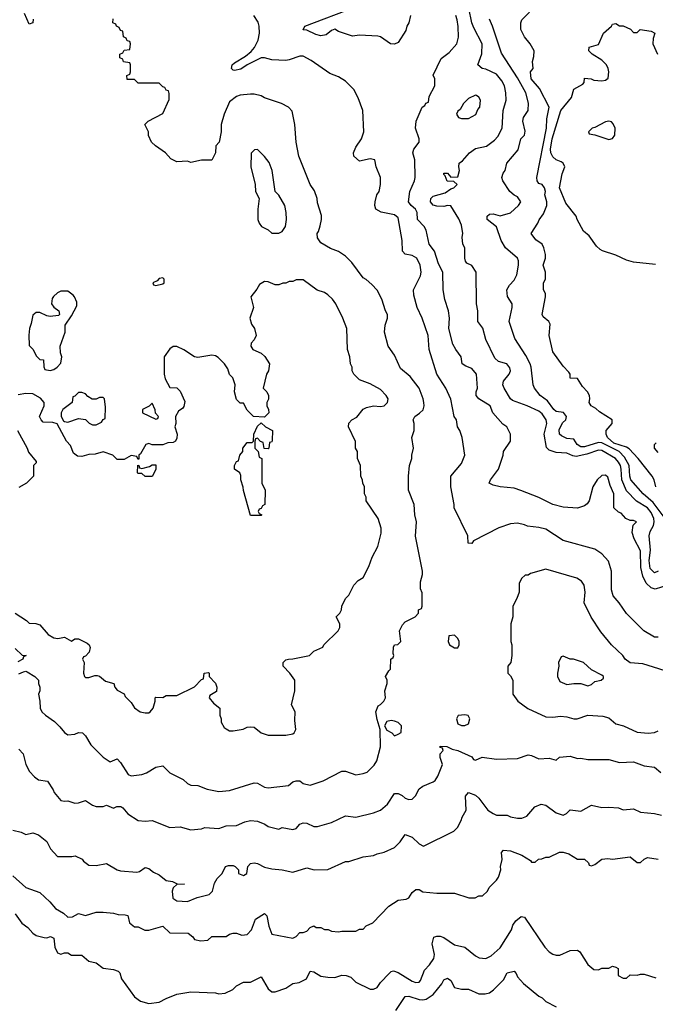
# Model space of a CAD drawing. Header units: inches. Extents: x 2348341 to 2479810, y 460419 to 613669.
# Tile 592 of 656: x 2432516 to 2436134, y 571906 to 577507. Entities that reach past the tile are written whole.
import ezdxf

# ---------------------------------------------------------------- set-up
doc = ezdxf.new("R2010")
doc.units = ezdxf.units.IN
doc.header["$MEASUREMENT"] = 0
doc.layers.add('C4537', color=7, linetype='Continuous')

msp = doc.modelspace()

# ---------------------------------------------------------------- linework, layer by layer
at = {"layer": 'C4537', "color": 2}
for points, elevation in [([(2432592, 577510), (2432591, 577489), (2432570, 577482), (2432542, 577542)], 62), ([(2434740.7, 577530), (2434730.7, 577490), (2434718.8, 577470), (2434714.4, 577445.6), (2434670, 577378), (2434650, 577368.7), (2434626, 577370), (2434568.9, 577408.9), (2434553.6, 577413.6), (2434450, 577419), (2434410, 577414), (2434330, 577439), (2434310, 577453.2), (2434290, 577445.2), (2434259.4, 577420.6), (2434230, 577415.1), (2434202, 577422), (2434150, 577446.6), (2434128.7, 577450), (2434138, 577470), (2434430, 577581)], 54), ([(2436150, 574369.2), (2436130, 574360.9), (2436105.5, 574385.5), (2436098.9, 574430), (2436106.6, 574490), (2436099.1, 574570), (2436105.1, 574594.9), (2436123.6, 574630), (2436127.8, 574650), (2436125.1, 574670), (2436110, 574704.5), (2436090, 574729.6), (2436027.7, 574767.7), (2435970, 574827), (2435942.6, 574890), (2435939.7, 574950), (2435935.4, 574970), (2435924.2, 574990), (2435907.3, 575010), (2435830, 575056.8), (2435810, 575058.5), (2435744.4, 575035.6), (2435682.9, 575022.9), (2435665.1, 575025.1), (2435630, 575041.2), (2435570, 575045.2), (2435530, 575059), (2435513.6, 575073.6), (2435500.9, 575150), (2435517, 575210), (2435512, 575230), (2435490, 575265.2), (2435470, 575280.9), (2435404, 575310), (2435320.1, 575340.1), (2435309.6, 575349.6), (2435273.2, 575410), (2435266.6, 575430), (2435269.3, 575450), (2435301.2, 575490), (2435309.2, 575510), (2435305.6, 575525.6), (2435289.3, 575549.3), (2435242, 575562), (2435221.2, 575581.2), (2435170, 575688), (2435151.9, 575751.9), (2435124, 575790), (2435122.7, 575850), (2435116, 575890), (2435113.2, 576070), (2435090, 576108.7), (2435061.2, 576121.2), (2435053.6, 576133.6), (2435049.2, 576150), (2435048.9, 576208.9), (2435038, 576230), (2435035.3, 576270), (2435039, 576290), (2435030, 576338), (2435014.8, 576374.8), (2434970, 576448.7), (2434950, 576449.3), (2434930, 576443.6), (2434890, 576445.4), (2434870, 576452), (2434854, 576470), (2434856.2, 576490), (2434870, 576503.8), (2434938, 576522), (2434970, 576544.7), (2434986, 576550), (2435006, 576570), (2434987.3, 576587.3), (2434949.3, 576589.3), (2434938, 576618), (2434930, 576626), (2434930, 576634), (2434950, 576634), (2434970, 576612), (2435010, 576614), (2435019, 576650), (2435015.3, 576670), (2435018, 576690), (2435036.5, 576703.5), (2435075.3, 576750), (2435110, 576774), (2435172.1, 576787.9), (2435219.1, 576820.9), (2435237.5, 576842.5), (2435262.7, 576890), (2435267.3, 576990), (2435285.1, 577050), (2435283.6, 577090), (2435275.1, 577130), (2435259.4, 577159.4), (2435230, 577198), (2435170, 577226), (2435148, 577230), (2435124, 577250), (2435146.8, 577313.2), (2435147.3, 577370), (2435100.1, 577460.1), (2435089.7, 577489.7), (2435072.6, 577572.6)], 50), ([(2436136, 574850), (2436127, 574890), (2436115.1, 574910), (2436037, 575010), (2435985.5, 575065.5), (2435970, 575075.1), (2435897.4, 575097.4), (2435861.5, 575130), (2435854, 575150), (2435854, 575170), (2435889, 575210), (2435888.7, 575230), (2435816.5, 575276.5), (2435795.5, 575295.5), (2435768, 575310), (2435758, 575330), (2435762, 575350), (2435759, 575370), (2435748.7, 575390), (2435720.2, 575420.2), (2435690, 575466), (2435650, 575468), (2435648.7, 575490), (2435641.2, 575501.2), (2435610, 575535.3), (2435550, 575618), (2435528.7, 575710), (2435534.6, 575774.6), (2435528, 575790), (2435496.4, 575816.4), (2435489, 575830), (2435509, 575930), (2435508.7, 575950), (2435498, 575970), (2435498, 576010), (2435508.4, 576031.6), (2435508.7, 576070), (2435495.3, 576110), (2435508.7, 576150), (2435508.4, 576171.6), (2435499, 576210), (2435489, 576230), (2435454, 576254), (2435428, 576290), (2435466, 576350), (2435472.3, 576367.7), (2435498, 576402), (2435516, 576450), (2435516, 576470), (2435505.2, 576510), (2435509, 576530), (2435504, 576550), (2435490, 576568.7), (2435470, 576575.3), (2435461.2, 576590), (2435459.3, 576610), (2435513.5, 576890), (2435517, 576943), (2435529.2, 577010), (2435475.1, 577115.1), (2435427, 577170), (2435424, 577210), (2435438, 577230), (2435435.3, 577270), (2435443.1, 577296.9), (2435444, 577330), (2435421.2, 577370), (2435389.2, 577410), (2435368.4, 577451.6), (2435368, 577490), (2435374.6, 577505.4), (2435418, 577550)], 42), ([(2432510, 573786), (2432538, 573798), (2432550, 573801), (2432558, 573798), (2432602, 573770), (2432622, 573750), (2432622, 573730), (2432631, 573710), (2432630.9, 573689.1), (2432622, 573670), (2432631, 573630), (2432631.3, 573590), (2432642, 573570), (2432662, 573550), (2432714.4, 573514.4), (2432744.9, 573484.9), (2432770, 573451.3), (2432790, 573438), (2432830, 573442), (2432850, 573451.3), (2432874, 573450), (2432890, 573434), (2432921.4, 573381.4), (2432990, 573311.3), (2433030, 573286), (2433070, 573302), (2433090, 573281), (2433132.8, 573212.8), (2433150, 573204.9), (2433210, 573213.4), (2433236.6, 573223.4), (2433290, 573254), (2433330, 573262), (2433370, 573222), (2433445.4, 573185.4), (2433470, 573162), (2433490, 573152), (2433530, 573151.3), (2433582, 573130), (2433650, 573116.3), (2433710, 573123), (2433850, 573166), (2433870, 573164.7), (2433910, 573141), (2433930, 573138), (2434046, 573150), (2434070, 573171.3), (2434090, 573178), (2434110, 573178), (2434130, 573162), (2434170, 573152), (2434243.1, 573176.9), (2434350, 573231.3), (2434370, 573231.3), (2434430, 573212), (2434470, 573218), (2434493.6, 573226.4), (2434533.6, 573266.4), (2434549, 573291), (2434568.7, 573370), (2434568.4, 573468.4), (2434550, 573526), (2434542, 573570), (2434555.3, 573604.7), (2434570, 573612), (2434588, 573630), (2434598, 573650), (2434594, 573690), (2434608, 573730), (2434608, 573750), (2434598, 573770), (2434616.4, 573803.6), (2434627.3, 573812.7), (2434628, 573870), (2434642, 573878), (2434646, 573890), (2434642, 573902), (2434643.1, 573936.9), (2434648.7, 573951.3), (2434667.3, 573952.7), (2434686, 573970), (2434678, 574030), (2434694.6, 574065.4), (2434710, 574082), (2434766, 574110), (2434786, 574130), (2434786, 574150), (2434802, 574158), (2434806, 574170), (2434807.3, 574247.3), (2434798, 574270), (2434798, 574310), (2434808.7, 574350), (2434808.7, 574370), (2434769.3, 574569.3), (2434774, 574650), (2434764, 574690), (2434762, 574750), (2434729, 574830), (2434728.7, 574910), (2434735.3, 574970), (2434748.7, 575010), (2434748.7, 575030), (2434758, 575070), (2434748, 575130), (2434762, 575170), (2434762, 575210), (2434755.3, 575230), (2434764, 575250), (2434791.9, 575268.1), (2434811.8, 575288.2), (2434818, 575310), (2434816, 575330), (2434812.7, 575350), (2434789.3, 575410), (2434737.5, 575477.5), (2434682.7, 575522.7), (2434650, 575598), (2434614, 575650), (2434592.7, 575730), (2434596, 575770), (2434609.3, 575810), (2434609.2, 575830), (2434597.2, 575850), (2434577, 575917), (2434550, 575968), (2434520.4, 576000.4), (2434488.4, 576028.4), (2434470, 576038), (2434405.6, 576125.6), (2434370, 576162), (2434330, 576188.7), (2434285.6, 576205.6), (2434230, 576238), (2434210, 576266), (2434208.7, 576290), (2434217.2, 576302.8), (2434225.6, 576334.4), (2434234, 576370), (2434233.6, 576393.6), (2434210, 576466), (2434208.7, 576490), (2434192.9, 576532.9), (2434169.3, 576569.3), (2434105.2, 576730), (2434089, 576810), (2434082, 576910), (2434067.3, 576987.3), (2434046, 577010), (2434006, 577030), (2433910, 577062), (2433890, 577074), (2433850, 577084), (2433830, 577084), (2433770, 577077.2), (2433750, 577069.2), (2433710, 577039), (2433679.1, 576970), (2433662.8, 576910), (2433662.8, 576870), (2433650.5, 576809.5), (2433631.3, 576788.7), (2433630.9, 576749.1), (2433610, 576708.7), (2433550, 576708.7), (2433490, 576695.3), (2433470, 576702), (2433410, 576698), (2433376.4, 576716.4), (2433346, 576750), (2433288.9, 576788.9), (2433266, 576810), (2433248.4, 576848.4), (2433248, 576870), (2433228.4, 576911.6), (2433246, 576930), (2433330, 576974), (2433367.3, 577052.7), (2433367.3, 577087.3), (2433362, 577102), (2433350, 577106), (2433342, 577122), (2433330, 577126), (2433310, 577146), (2433190, 577146), (2433170, 577166), (2433127.3, 577167.3), (2433126, 577190), (2433142, 577198), (2433146, 577210), (2433146, 577250), (2433142, 577262), (2433107.3, 577267.3), (2433102, 577282), (2433086, 577290), (2433086, 577310), (2433102, 577318), (2433110, 577334), (2433142, 577338), (2433146, 577370), (2433142, 577382), (2433127.3, 577387.3), (2433122, 577402), (2433106, 577410), (2433102, 577442), (2433090, 577446), (2433082, 577462), (2433066, 577470), (2433062, 577482), (2433046, 577490), (2433047.3, 577512.7)], 62), ([(2436150, 573995.3), (2436130, 573995.3), (2436068, 574030), (2435970, 574128.7), (2435929, 574190), (2435894, 574230), (2435883.7, 574263.7), (2435883.7, 574370), (2435866.8, 574426.8), (2435830, 574469), (2435790, 574495.3), (2435610, 574545.2), (2435510, 574609), (2435470, 574619), (2435406, 574626), (2435390, 574634), (2435350, 574642), (2435310, 574639), (2435243.5, 574616.5), (2435098, 574542), (2435090, 574528), (2435068, 574530), (2435066, 574570), (2434988.7, 574730), (2434988.7, 574750), (2434969, 574850), (2434969.3, 574910.7), (2435030, 574982), (2435048.7, 575030), (2435035.3, 575130), (2435022, 575170), (2435008.7, 575190), (2435002, 575230), (2434989, 575250), (2434970, 575348), (2434941.2, 575410), (2434889.3, 575490), (2434847, 575630), (2434840.7, 575710), (2434806, 575810), (2434778, 575870), (2434759, 575939), (2434757.2, 575970), (2434797.2, 576050), (2434801.2, 576070), (2434795.1, 576110), (2434777.2, 576150), (2434750, 576166), (2434710, 576174), (2434694, 576190), (2434692, 576250), (2434670, 576379), (2434650, 576397), (2434572.9, 576412.9), (2434542, 576430), (2434537.2, 576450), (2434539.3, 576470), (2434549.3, 576510), (2434561.2, 576530), (2434569.2, 576570), (2434569.2, 576610), (2434545.2, 576670), (2434538, 576710), (2434510, 576715.1), (2434450, 576702), (2434418, 576730), (2434415.3, 576750), (2434430, 576782), (2434462, 576830), (2434475.3, 576870), (2434468, 576990), (2434443.1, 577063.1), (2434418, 577110), (2434370, 577158), (2434330, 577182), (2434280.2, 577200.2), (2434175.5, 577275.5), (2434130, 577299), (2434110, 577299), (2434050, 577278), (2434030, 577275.3), (2433950, 577278), (2433909.1, 577289.1), (2433890, 577289.3), (2433810, 577249.3), (2433775.3, 577224.7), (2433738, 577218), (2433730, 577219), (2433721.2, 577230), (2433726, 577250), (2433738, 577262), (2433800.9, 577299.1), (2433834, 577326), (2433852, 577348), (2433873.2, 577390), (2433881.2, 577430), (2433879, 577470), (2433873.2, 577493.2), (2433848, 577530)], 58), ([(2436206, 574290), (2436133.3, 574266.7), (2436110, 574275.6), (2436081.5, 574301.5), (2436062, 574342), (2436051.5, 574390), (2436050, 574486), (2436013.6, 574553.6), (2436002, 574590), (2436008, 574632), (2436026, 574650), (2436010, 574658), (2435990, 574658), (2435966, 574670), (2435939, 574699), (2435924.7, 574704.7), (2435898, 574730), (2435898, 574810), (2435876.5, 574856.5), (2435864, 574904), (2435850, 574915.3), (2435830, 574914), (2435802.8, 574890), (2435778.8, 574850), (2435758, 574770), (2435746.4, 574753.6), (2435730, 574742), (2435690, 574729), (2435610, 574734), (2435550, 574749), (2435470, 574789), (2435369.1, 574829.1), (2435330, 574842), (2435250, 574849), (2435210, 574859), (2435188.7, 574870), (2435195.3, 574890), (2435242, 574950), (2435268.7, 575030), (2435269.3, 575050.7), (2435308.7, 575110), (2435309, 575150), (2435288.7, 575190), (2435266.8, 575206.8), (2435208.7, 575270), (2435194, 575310), (2435129, 575350), (2435114, 575370), (2435114, 575390), (2435121.2, 575410), (2435115.1, 575490), (2435090, 575522.7), (2435055.5, 575535.5), (2435035.3, 575550), (2435029, 575590), (2434999, 575630), (2434982, 575662), (2434958.4, 575750), (2434962.7, 575810), (2434956, 575850), (2434935.5, 575915.5), (2434926, 575970), (2434924.5, 576070), (2434898.9, 576118.9), (2434876, 576190), (2434846, 576230), (2434829.3, 576309.3), (2434819, 576330), (2434779.5, 576370), (2434778, 576410), (2434769.6, 576429.6), (2434744, 576450), (2434728.7, 576470), (2434736.9, 576530), (2434762.7, 576590), (2434766, 576610), (2434764.5, 576710), (2434754, 576750), (2434759.6, 576770), (2434789.6, 576810), (2434789.5, 576830), (2434769.3, 576890), (2434773.2, 576930), (2434806, 577010), (2434822, 577018), (2434827.3, 577032.7), (2434842, 577038), (2434846, 577070), (2434878, 577130), (2434878, 577170), (2434868.9, 577191.1), (2434914.6, 577285.4), (2434960.2, 577319.8), (2435004, 577370), (2435012.7, 577407.3), (2435012.1, 577467.9), (2435006.8, 577506.8), (2434998, 577530)], 54), ([(2436189.7, 574670), (2436121, 574761), (2436064.5, 574810), (2435995.1, 574890), (2435988.4, 574910), (2435984.7, 574970), (2435958.4, 575018.4), (2435927.6, 575050), (2435830, 575100.4), (2435810, 575101.4), (2435730, 575076.8), (2435710, 575077.7), (2435689.8, 575089.8), (2435670, 575120.9), (2435630, 575124.8), (2435599, 575139), (2435588, 575150), (2435586.3, 575173.7), (2435606.2, 575213.8), (2435624, 575230), (2435628.7, 575250), (2435612.1, 575272.1), (2435570, 575278), (2435556, 575290), (2435519.2, 575339.2), (2435479, 575370), (2435445.2, 575410), (2435438, 575430), (2435427.3, 575530), (2435420.7, 575550), (2435397.6, 575597.6), (2435333.6, 575693.6), (2435302, 575790), (2435319, 575870), (2435319, 575890), (2435292.9, 575932.9), (2435289, 575970), (2435303.2, 575996.8), (2435330, 576024.7), (2435344.8, 576055.2), (2435355.1, 576110), (2435354.8, 576134.8), (2435349, 576150), (2435281.2, 576210), (2435257.2, 576250), (2435229, 576329), (2435177.2, 576370), (2435177.2, 576390), (2435190, 576400.7), (2435210, 576402), (2435250, 576390.7), (2435310, 576407.7), (2435355.3, 576450), (2435368.7, 576470), (2435350, 576499), (2435330, 576509), (2435305.2, 576530), (2435266, 576590), (2435259.3, 576610), (2435267, 576633), (2435279, 576650), (2435288.7, 576690), (2435353.2, 576766.8), (2435369.2, 576830), (2435389.1, 576850.9), (2435393.6, 576873.6), (2435379, 576930), (2435384, 576950), (2435409.5, 576990.5), (2435412.9, 577032.9), (2435396.2, 577090), (2435350, 577176), (2435257.5, 577317.5), (2435207.3, 577470), (2435189.4, 577510)], 46), ([(2436134.6, 576114.6), (2436010, 576127.8), (2435970, 576139.6), (2435910, 576167), (2435832.5, 576192.5), (2435819, 576199), (2435798.6, 576218.6), (2435756.5, 576276.5), (2435724.7, 576304.7), (2435689, 576370), (2435684, 576390), (2435624, 576464), (2435588, 576550), (2435602.7, 576630), (2435619, 576670), (2435608.7, 576690), (2435598.6, 576698.6), (2435570, 576709.3), (2435550, 576726), (2435538.4, 576750), (2435537.6, 576770), (2435547.1, 576830), (2435596, 576990), (2435656.2, 577063.8), (2435670, 577112), (2435720.4, 577139.6), (2435728, 577150), (2435730, 577174), (2435768.9, 577171.1), (2435783, 577163), (2435830, 577159.1), (2435850, 577162.8), (2435865.2, 577174.8), (2435869.3, 577210), (2435866, 577230), (2435856, 577250), (2435830, 577276), (2435775.3, 577310), (2435755.3, 577330), (2435758, 577350), (2435810, 577366.8), (2435839.5, 577430), (2435884, 577470), (2435890, 577482), (2435910, 577484.7), (2435930, 577472), (2435951.6, 577471.6), (2435992.7, 577452.7), (2436010, 577434), (2436030, 577434), (2436048, 577452), (2436110, 577441), (2436131.3, 577430), (2436120.7, 577399.3), (2436118.8, 577370), (2436146, 577310)], 38), ([(2432490, 574130.8), (2432554, 574090), (2432570, 574074), (2432608.4, 574071.6), (2432630, 574064.7), (2432678, 574010), (2432710, 573991), (2432732.3, 573987.7), (2432770, 573994), (2432810, 573971.3), (2432830, 573984.7), (2432850, 573984.7), (2432899.8, 573959.8), (2432912, 573950), (2432916, 573936), (2432911, 573910), (2432890, 573886), (2432878, 573882), (2432874, 573870), (2432882, 573850), (2432878, 573790), (2432884.7, 573770), (2432890, 573764.7), (2432910, 573764.7), (2432943.1, 573776.9), (2432956.9, 573776.9), (2432970, 573772), (2433003.5, 573743.5), (2433051.3, 573731.3), (2433058, 573710), (2433070, 573692), (2433110, 573672), (2433116.9, 573656.9), (2433150, 573622), (2433170, 573592), (2433202, 573570), (2433230, 573564.7), (2433250, 573564.7), (2433258, 573570), (2433275.3, 573590), (2433286, 573630), (2433286, 573650), (2433290, 573654), (2433330, 573652), (2433350, 573662), (2433410, 573662), (2433510, 573712), (2433550, 573754), (2433562, 573758), (2433566, 573790), (2433590, 573794), (2433594, 573790), (2433594, 573770), (2433630, 573732), (2433638, 573710), (2433635.3, 573684.7), (2433598, 573662), (2433594, 573650), (2433619.6, 573619.6), (2433654, 573590), (2433654, 573550), (2433662, 573530), (2433662, 573510), (2433679.6, 573479.6), (2433690, 573472), (2433710, 573462), (2433730, 573462), (2433788.4, 573471.6), (2433810, 573482), (2433830, 573484.7), (2433850, 573482), (2433890.7, 573450.7), (2433930, 573436), (2434030, 573436), (2434070, 573444.7), (2434078, 573450), (2434088, 573470), (2434081.2, 573521.2), (2434084, 573570), (2434062, 573610), (2434081.2, 573690), (2434081.2, 573750), (2434054, 573790), (2434015.3, 573830), (2434015.3, 573850), (2434030, 573864.7), (2434046, 573870), (2434070, 573870.8), (2434166, 573890), (2434190, 573914), (2434242, 573938), (2434246, 573950), (2434328, 574030), (2434338, 574050), (2434338, 574070), (2434318, 574110), (2434338, 574130), (2434348, 574150), (2434348.7, 574171.3), (2434370, 574214), (2434390, 574234), (2434418, 574290), (2434443.1, 574316.9), (2434470, 574334), (2434503.1, 574396.9), (2434522, 574450), (2434554, 574510), (2434573.6, 574586.4), (2434573.6, 574613.6), (2434555.3, 574670), (2434488, 574770), (2434488, 574790), (2434478, 574810), (2434478, 574850), (2434468, 574870), (2434467.3, 574887.3), (2434458, 574910), (2434455.3, 574970), (2434438, 575010), (2434438, 575050), (2434428, 575070), (2434427.3, 575107.3), (2434388, 575190), (2434388.4, 575211.6), (2434406, 575230), (2434434.6, 575245.4), (2434470, 575291), (2434490, 575301), (2434530, 575311.3), (2434570, 575306.8), (2434590, 575311), (2434609, 575330), (2434614, 575350), (2434602, 575370), (2434570, 575404), (2434510, 575435.3), (2434450, 575458), (2434418, 575490), (2434408, 575510), (2434408, 575530), (2434398, 575550), (2434394, 575590), (2434382, 575630), (2434378, 575750), (2434355.3, 575810), (2434315.3, 575890), (2434296.5, 575916.5), (2434270, 575942), (2434250, 575955.3), (2434209.1, 575969.1), (2434130, 576028), (2434090, 576028), (2434070, 576018), (2434050, 576018), (2434030, 576008), (2434012.7, 576007.3), (2433990, 575998), (2433970, 575998), (2433930, 576015.3), (2433910, 576018), (2433879.8, 576000.2), (2433866, 575974), (2433831.3, 575930), (2433846, 575870), (2433826, 575810), (2433835.3, 575775.3), (2433851.3, 575750), (2433862, 575710), (2433850, 575686), (2433832.7, 575667.3), (2433832, 575650), (2433842, 575630), (2433890.7, 575610.7), (2433910.6, 575590.6), (2433938, 575550), (2433931, 575510), (2433921, 575490), (2433902, 575410), (2433922, 575390), (2433931.3, 575370), (2433931.1, 575348.9), (2433922, 575330), (2433922, 575310), (2433932, 575290), (2433934, 575270), (2433910, 575246), (2433846, 575250), (2433810, 575286), (2433790, 575326), (2433770, 575326), (2433750, 575346), (2433738, 575390), (2433742, 575430), (2433728.9, 575468.9), (2433710, 575488), (2433700.2, 575520.2), (2433682, 575550), (2433645.6, 575585.6), (2433630, 575595.3), (2433610, 575599), (2433530, 575585.2), (2433510, 575589), (2433450, 575628), (2433410, 575648), (2433390, 575648), (2433370, 575635.3), (2433338, 575590), (2433338, 575490), (2433343.5, 575463.5), (2433370, 575414), (2433410, 575412), (2433430, 575394), (2433455.3, 575335.3), (2433450, 575306), (2433443.6, 575296.4), (2433419.6, 575280.4), (2433402, 575250), (2433404.7, 575210), (2433398, 575190), (2433412, 575150), (2433410, 575126), (2433402, 575110), (2433390, 575102), (2433359.6, 575100.4), (2433330, 575088), (2433270, 575088), (2433250, 575095.3), (2433234, 575090), (2433203.6, 575036.4), (2433194, 575030), (2433194, 575010), (2433190, 575006), (2433182, 575022), (2433150, 575028), (2433110, 575006), (2433070, 575006), (2433046, 575030), (2432990, 575048), (2432945.4, 575034.6), (2432910, 575034), (2432870, 575022.7), (2432844.5, 575024.5), (2432822, 575042), (2432804, 575084), (2432782, 575110), (2432728.4, 575208.4), (2432703.6, 575216.4), (2432650, 575218), (2432638, 575230), (2432629, 575250), (2432655.3, 575310), (2432654, 575330), (2432634.8, 575354.8), (2432590, 575379), (2432550, 575381.2), (2432507.1, 575372.9)], 66), ([(2432502.8, 575170), (2432558, 575070), (2432566, 575046), (2432610, 574994), (2432610, 574986), (2432594, 574970), (2432594, 574910), (2432554, 574870), (2432510, 574846)], 66), ([(2436150, 575045.1), (2436129.2, 575070), (2436129, 575090), (2436139.5, 575100.5)], 38), ([(2436250, 573784), (2436063.2, 573843.2), (2435990, 573849.2), (2435962, 573870), (2435948.7, 573890), (2435884, 573950), (2435824.5, 574024.5), (2435769.1, 574109.1), (2435728.7, 574190), (2435734, 574250), (2435728.7, 574290), (2435712.9, 574312.9), (2435688, 574330), (2435510, 574382), (2435423.6, 574356.4), (2435410, 574348), (2435392.7, 574347.3), (2435371.6, 574328.4), (2435359.6, 574300.4), (2435358, 574250), (2435345.4, 574214.6), (2435322, 574170), (2435322, 574110), (2435311.3, 574070), (2435311.3, 573970), (2435318, 573950), (2435318, 573890), (2435312, 573850), (2435294, 573830), (2435294, 573790), (2435310, 573774), (2435322, 573750), (2435322, 573670), (2435352, 573630), (2435408.2, 573588.2), (2435510, 573542), (2435550, 573539.1), (2435594.8, 573545.2), (2435630, 573541.6), (2435669.3, 573530.7), (2435689.3, 573530.7), (2435750, 573550.8), (2435834.6, 573545.4), (2435870, 573536), (2435910, 573501), (2435952, 573490), (2436030, 573454.8), (2436092.3, 573447.7), (2436128.4, 573451.6), (2436150, 573462)], 62), ([(2432490.5, 573930.5), (2432530, 573891.3), (2432552, 573890), (2432538, 573882), (2432534, 573870), (2432505.8, 573854.2)], 62), ([(2432510, 573358), (2432536, 573330), (2432550.9, 573270.9), (2432570.7, 573230.7), (2432599.8, 573199.8), (2432623.5, 573183.5), (2432674.8, 573174.8), (2432706.8, 573126.8), (2432711.3, 573110), (2432750, 573066), (2432770, 573061), (2432790, 573062.8), (2432830, 573051), (2432850, 573051.3), (2432890, 573064.7), (2432930, 573038), (2432950, 573031.3), (2432990, 573031.3), (2433010, 573038), (2433050, 573022), (2433069.1, 573030.9), (2433091.1, 573031.1), (2433103.6, 573023.6), (2433131.3, 572990), (2433190, 572950.8), (2433230, 572946.8), (2433270, 572952), (2433370, 572911.3), (2433430, 572916), (2433490, 572898), (2433550, 572904.7), (2433570, 572911.3), (2433650, 572906), (2433690, 572921), (2433750, 572922.8), (2433796.5, 572943.5), (2433830, 572950.8), (2433870, 572946.8), (2433910.7, 572930.7), (2433930, 572918), (2433990, 572902), (2434010, 572912), (2434070, 572901), (2434090, 572906), (2434110, 572931.3), (2434130, 572938), (2434150, 572936), (2434190, 572918), (2434210, 572918), (2434290, 572941), (2434370, 572978), (2434430, 572971.3), (2434530, 572996), (2434569.1, 573010.9), (2434610, 573044.7), (2434650, 573104.7), (2434670, 573106), (2434693.7, 573093.7), (2434710, 573078), (2434730, 573071.3), (2434750, 573072), (2434768.9, 573091.1), (2434789.3, 573130.7), (2434810, 573146), (2434870, 573172), (2434880.4, 573179.6), (2434896.5, 573203.5), (2434922, 573270), (2434908.7, 573310), (2434908.7, 573330), (2434926, 573350), (2434922, 573362), (2434910, 573366), (2434910, 573374), (2434948, 573372), (2434978, 573358), (2435010.6, 573350.6), (2435090, 573314), (2435098, 573298), (2435110, 573294), (2435149, 573311), (2435230, 573301), (2435350, 573304.7), (2435410, 573324.7), (2435430, 573322), (2435470, 573302), (2435530, 573306), (2435570, 573294), (2435588.9, 573311.1), (2435650, 573318), (2435690, 573304.7), (2435710, 573306), (2435750, 573298.8), (2435870, 573298.8), (2435930, 573281), (2436010, 573286), (2436070, 573262), (2436130, 573254), (2436165.2, 573225.2)], 58), ([(2432476.9, 572896.9), (2432524.7, 572884.7), (2432550, 572872), (2432590, 572881), (2432622, 572870), (2432670, 572832), (2432690.7, 572790.7), (2432730, 572746), (2432813.2, 572746.8), (2432831.1, 572751.1), (2432870.9, 572730.9), (2432879.6, 572719.6), (2432910, 572698), (2432950, 572694.8), (2433010, 572706.8), (2433070, 572671.3), (2433090, 572664.7), (2433183.1, 572656.9), (2433198, 572662), (2433230, 572684.7), (2433250, 572678), (2433277.3, 572657.3), (2433310, 572642.8), (2433350, 572610.7), (2433384.7, 572604.7), (2433411.6, 572591.6), (2433454, 572590), (2433410, 572588), (2433390, 572568), (2433384, 572550), (2433388, 572510), (2433410, 572494.8), (2433470, 572491), (2433526.3, 572513.7), (2433594, 572530), (2433612.3, 572550), (2433624.8, 572595.2), (2433639.3, 572620.7), (2433668.7, 572650), (2433688, 572690), (2433704.7, 572695.3), (2433730, 572696), (2433742, 572690), (2433762, 572670), (2433762, 572650), (2433790, 572638), (2433808, 572650), (2433814, 572690), (2433830, 572706), (2433850, 572710.7), (2433870, 572706.8), (2433910, 572686), (2433950, 572676), (2434010, 572671), (2434070, 572658), (2434150, 572682), (2434191.6, 572671.6), (2434270, 572672), (2434370, 572718), (2434390, 572718), (2434470, 572744.7), (2434530, 572752), (2434550, 572762), (2434590, 572771.3), (2434650, 572798), (2434682, 572830), (2434710, 572872), (2434750, 572856), (2434790, 572818), (2434814.6, 572805.4), (2434986, 572890), (2435008.4, 572911.6), (2435029, 572951), (2435034, 572970), (2435057.2, 573010), (2435054, 573090), (2435070, 573110.8), (2435110, 573094.8), (2435130, 573078.8), (2435180.7, 573010), (2435210, 572990.7), (2435230, 572981), (2435290, 572982), (2435310, 572972), (2435350, 572964.7), (2435374.6, 572965.4), (2435403.1, 572976.9), (2435448, 573030), (2435483.6, 573043.6), (2435510, 573038), (2435570, 572996), (2435610, 572982), (2435628.9, 572991.1), (2435650, 573011.3), (2435710, 573004.7), (2435770, 573038.8), (2435830, 573024.9), (2435870, 573027.3), (2435923.6, 573023.6), (2435950, 573012), (2436010, 573018), (2436050, 572998.8), (2436130, 572991.3), (2436170, 572982)], 54), ([(2432475.9, 572635.9), (2432550, 572571), (2432630, 572541), (2432688.1, 572488.1), (2432718.8, 572450), (2432764.4, 572424.4), (2432790, 572402), (2432817, 572403), (2432850, 572422), (2432890, 572411.3), (2432950, 572430.7), (2432990.6, 572430.6), (2433050, 572424.7), (2433076.9, 572416.9), (2433115.3, 572415.3), (2433130.8, 572410.8), (2433141, 572370), (2433170, 572346.8), (2433190, 572346), (2433227.3, 572327.3), (2433250, 572326.8), (2433330, 572351.3), (2433370, 572312), (2433474, 572310), (2433502, 572290), (2433510, 572274), (2433546, 572266), (2433586, 572270), (2433610, 572291.3), (2433690, 572291.3), (2433710, 572304.7), (2433730, 572311), (2433750, 572311.3), (2433779.8, 572299.8), (2433810, 572302.8), (2433835.1, 572330), (2433858, 572390), (2433910, 572422), (2433922, 572410), (2433934, 572350), (2433950, 572304.7), (2434070, 572282), (2434090, 572292), (2434110, 572314), (2434130, 572314), (2434150, 572322), (2434170, 572342), (2434190, 572352), (2434203.6, 572343.6), (2434230, 572342), (2434250, 572332), (2434271.1, 572331.1), (2434290, 572322), (2434330, 572318), (2434350, 572322), (2434430, 572322), (2434450, 572334), (2434470, 572334), (2434488.4, 572351.6), (2434526, 572370), (2434616.4, 572463.6), (2434670, 572498), (2434716.4, 572503.6), (2434730, 572512), (2434750, 572542), (2434770, 572558), (2434790, 572558), (2434810, 572546), (2434890, 572538), (2434990, 572538), (2435071.6, 572511.6), (2435108.4, 572511.6), (2435130, 572522), (2435150, 572522), (2435178, 572550), (2435188, 572570), (2435230, 572612), (2435242, 572630), (2435254, 572670), (2435253.2, 572690), (2435261.2, 572730), (2435258, 572770), (2435270, 572782), (2435310, 572778), (2435374.4, 572754.4), (2435423.6, 572723.6), (2435430, 572714), (2435450, 572714), (2435468.4, 572731.6), (2435487.3, 572732.7), (2435510, 572742), (2435530, 572742), (2435589, 572771), (2435610, 572770.8), (2435642, 572762), (2435690, 572732), (2435730, 572732), (2435754, 572710), (2435758, 572698), (2435770, 572694), (2435790, 572702), (2435830, 572731.3), (2435864, 572736), (2435890, 572731), (2435990, 572744.7), (2436030, 572712), (2436050, 572712), (2436070, 572732), (2436090, 572741), (2436150.8, 572730.8)], 50), ([(2432490, 572421), (2432527.1, 572367.1), (2432562, 572342), (2432590, 572311.3), (2432610, 572298), (2432654.6, 572285.4), (2432670, 572284.7), (2432691, 572291), (2432710, 572282), (2432714.8, 572230), (2432730, 572198), (2432750, 572191.3), (2432770, 572198), (2432790, 572198), (2432810, 572186), (2432870, 572186), (2432910, 572151.3), (2432950, 572141), (2432990, 572111), (2433050, 572104.7), (2433075.3, 572095.3), (2433085.4, 572085.4), (2433096, 572050), (2433168.2, 571948.2), (2433204.1, 571924.1), (2433250, 571910.7), (2433310, 571917.3), (2433350, 571939.1), (2433410, 571962.8), (2433490, 571976), (2433630, 571971), (2433650, 571966), (2433686, 571970), (2433728, 571990), (2433749.5, 572010.5), (2433790, 572031), (2433830, 572031), (2433890, 572062), (2433930, 571994.8), (2433950, 571976), (2433970, 571976), (2434030, 571998), (2434070, 572024.7), (2434106, 572030), (2434148.7, 572051.3), (2434170, 572094), (2434190, 572091), (2434230, 572066.8), (2434270, 572061), (2434310, 572058), (2434350, 572071), (2434374, 572070), (2434399.8, 572059.8), (2434430, 572032), (2434510, 571992), (2434530, 571992), (2434550, 572002), (2434569.3, 572030.7), (2434618.6, 572081.4), (2434630, 572092), (2434644, 572096), (2434670, 572087.3), (2434750, 572037.3), (2434770, 572030.8), (2434789, 572031), (2434798, 572042), (2434820.2, 572099.8), (2434848.7, 572130), (2434874, 572166), (2434877, 572190), (2434864.5, 572250), (2434872.9, 572287.1), (2434890, 572294), (2434910, 572294), (2434930, 572286.8), (2434990, 572244.7), (2435050, 572231), (2435110, 572181), (2435130.7, 572170.7), (2435170, 572166), (2435198.9, 572181.1), (2435250, 572227.3), (2435315.1, 572330), (2435323.7, 572356.3), (2435339.5, 572380.5), (2435370, 572404.7), (2435390, 572401), (2435504.7, 572230), (2435530, 572204.7), (2435550, 572192), (2435570, 572184.7), (2435590, 572184.7), (2435650, 572212), (2435690, 572214), (2435703.6, 572203.6), (2435750, 572132), (2435783.6, 572103.6), (2435810, 572102), (2435830, 572112), (2435870, 572112), (2435890, 572122), (2435910, 572118), (2435922, 572110), (2435922, 572070), (2435950, 572054), (2435970, 572054), (2435990, 572074), (2436030, 572072), (2436050, 572078), (2436070, 572078), (2436136.9, 572056.9)], 46), ([(2434656, 571870), (2434710, 571950.8), (2434730, 571953), (2434790, 571932.4), (2434810, 571930.4), (2434830, 571935.5), (2434870, 571962), (2434918.3, 572021.7), (2434930, 572046), (2434950, 572054), (2434970, 572042), (2434990, 572002), (2435030, 571992), (2435070, 571991.3), (2435130, 571966), (2435165.4, 571965.4), (2435189.1, 571970.9), (2435212.1, 571987.9), (2435270, 572046), (2435290, 572084), (2435330, 572094), (2435341.6, 572081.6), (2435350, 572062), (2435383.5, 572023.5), (2435470, 571952), (2435490, 571942), (2435510, 571922), (2435570, 571892)], 42)]:
    msp.add_lwpolyline(points, dxfattribs=dict(at, elevation=elevation))
for points, elevation in [([(2435110, 577078), (2435070, 577058), (2435042, 577030), (2435023.6, 576996.4), (2435010, 576986), (2435002, 576970), (2435014, 576950), (2435030, 576944.7), (2435070, 576944.7), (2435112.9, 576967.1), (2435124, 576996), (2435135.3, 577010), (2435138, 577050), (2435130, 577066), (2435116.4, 577076.4)], 54), ([(2435870, 576929.2), (2435850, 576926), (2435790, 576894), (2435774, 576890), (2435754, 576870), (2435758, 576858), (2435790, 576852), (2435870, 576826), (2435890, 576831.3), (2435904, 576850), (2435905.2, 576890), (2435894.8, 576914.8), (2435885.2, 576925.2)], 38), ([(2433870, 576768), (2433852.7, 576767.3), (2433832.7, 576747.3), (2433831.3, 576670), (2433856, 576570), (2433858, 576530), (2433878, 576490), (2433871.3, 576430), (2433872, 576370), (2433878, 576350), (2433892, 576330), (2433930.9, 576310.9), (2433950, 576292), (2433990, 576292), (2434010, 576302), (2434028, 576330), (2434034, 576370), (2434033.2, 576410), (2434024, 576450), (2433990, 576508), (2433969, 576530), (2433953.2, 576650), (2433934.8, 576694.8), (2433910, 576728.7)], 66), ([(2433330, 576038), (2433310, 576035.3), (2433298, 576022), (2433274, 576010), (2433278, 575998), (2433290, 575994), (2433330, 576004.7), (2433338, 576010), (2433338, 576030)], 66), ([(2432790, 575962), (2432750, 575962), (2432730, 575954), (2432707.1, 575932.9), (2432699.8, 575920.2), (2432696, 575890), (2432710, 575871.3), (2432738, 575850), (2432742, 575830), (2432736, 575824), (2432690, 575818), (2432670, 575822), (2432630, 575842), (2432610, 575842), (2432590, 575826), (2432581.4, 575778.6), (2432571, 575750), (2432566.8, 575713.2), (2432570, 575654), (2432591.6, 575631.6), (2432610, 575594), (2432630, 575574), (2432651.3, 575571.3), (2432652.7, 575532.7), (2432658, 575518), (2432690, 575512), (2432710, 575518), (2432728, 575530), (2432750, 575554), (2432755.3, 575590), (2432747.3, 575612.7), (2432746, 575650), (2432774, 575730), (2432775.3, 575770), (2432810, 575822), (2432840.4, 575879.6), (2432840.4, 575900.4), (2432828, 575930), (2432820.4, 575940.4)], 66), ([(2432870, 575386), (2432850, 575386), (2432830, 575366), (2432818, 575362), (2432814, 575330), (2432762, 575290), (2432751.3, 575270), (2432752, 575250), (2432764.7, 575224.7), (2432770, 575222), (2432790, 575218), (2432850, 575238), (2432890, 575232), (2432911.1, 575211.1), (2432930, 575202), (2432950, 575202), (2432982, 575218), (2432990, 575232), (2433002, 575238), (2433003.1, 575303.1), (2432998, 575350), (2432990, 575358), (2432970, 575358), (2432950, 575348.7), (2432928.9, 575348.9), (2432903.1, 575363.1), (2432890, 575378)], 66), ([(2433270, 575326), (2433252, 575308), (2433214, 575290), (2433214, 575270), (2433290, 575234), (2433302, 575238), (2433306, 575250), (2433288, 575268), (2433287.3, 575287.3)], 66), ([(2433930, 575066), (2433907.3, 575067.3), (2433902, 575102), (2433887.3, 575107.3), (2433870, 575126), (2433858, 575122), (2433854, 575110), (2433854, 575070), (2433874, 575050), (2433878, 575018), (2433894, 575010), (2433894, 574870), (2433912, 574830), (2433911.6, 574748.4), (2433898, 574742), (2433890, 574726), (2433878, 574722), (2433874, 574710), (2433878, 574698), (2433894, 574690), (2433890, 574686), (2433830, 574686), (2433788.9, 574828.9), (2433788.4, 574848.4), (2433775.3, 574890), (2433774.6, 574914.6), (2433768.4, 574928.4), (2433738, 574950), (2433738, 574970), (2433750, 574994), (2433762, 574998), (2433768, 575030), (2433786, 575050), (2433786, 575070), (2433810, 575102), (2433838, 575102), (2433846, 575110), (2433848, 575150), (2433870, 575194), (2433890, 575214), (2433914, 575190), (2433954, 575170), (2433952.7, 575112.7), (2433950, 575106), (2433938, 575102), (2433934, 575070)], 66), ([(2433230, 574908), (2433210, 574926), (2433190, 574926), (2433186, 574930), (2433187.3, 574972.7), (2433194, 574970), (2433198, 574958), (2433210, 574954), (2433254.6, 574965.4), (2433270, 574974), (2433290, 574974), (2433291.1, 574948.9), (2433270, 574908)], 66), ([(2434990, 574006), (2434958, 574002), (2434954, 573970), (2434962, 573950), (2434990, 573934), (2435010, 573934), (2435018, 573950), (2435018, 573970), (2435010, 573986)], 62), ([(2435610, 573886), (2435598, 573882), (2435582, 573850), (2435584.7, 573830), (2435578, 573790), (2435578, 573770), (2435590, 573742), (2435630, 573724.7), (2435670, 573731), (2435710, 573731), (2435750, 573718), (2435770, 573724.7), (2435790, 573742), (2435826, 573750), (2435838, 573762), (2435838, 573770), (2435830, 573778), (2435770, 573808), (2435726, 573850), (2435668.4, 573868.4), (2435648.9, 573868.9)], 66), ([(2434630, 573521.2), (2434605.4, 573514.6), (2434592, 573490), (2434605.4, 573465.4), (2434634, 573450), (2434650, 573434), (2434670, 573442), (2434687.3, 573452.7), (2434688.7, 573490), (2434670, 573508.7), (2434650, 573517.2)], 62), ([(2435050, 573553.2), (2435011.6, 573548.4), (2435002, 573530), (2435010, 573502), (2435030, 573492), (2435050, 573492), (2435070, 573502), (2435078, 573530), (2435068.4, 573548.4)], 62)]:
    msp.add_lwpolyline(points, close=True, dxfattribs=dict(at, elevation=elevation))

doc.saveas('drawing.dxf')
